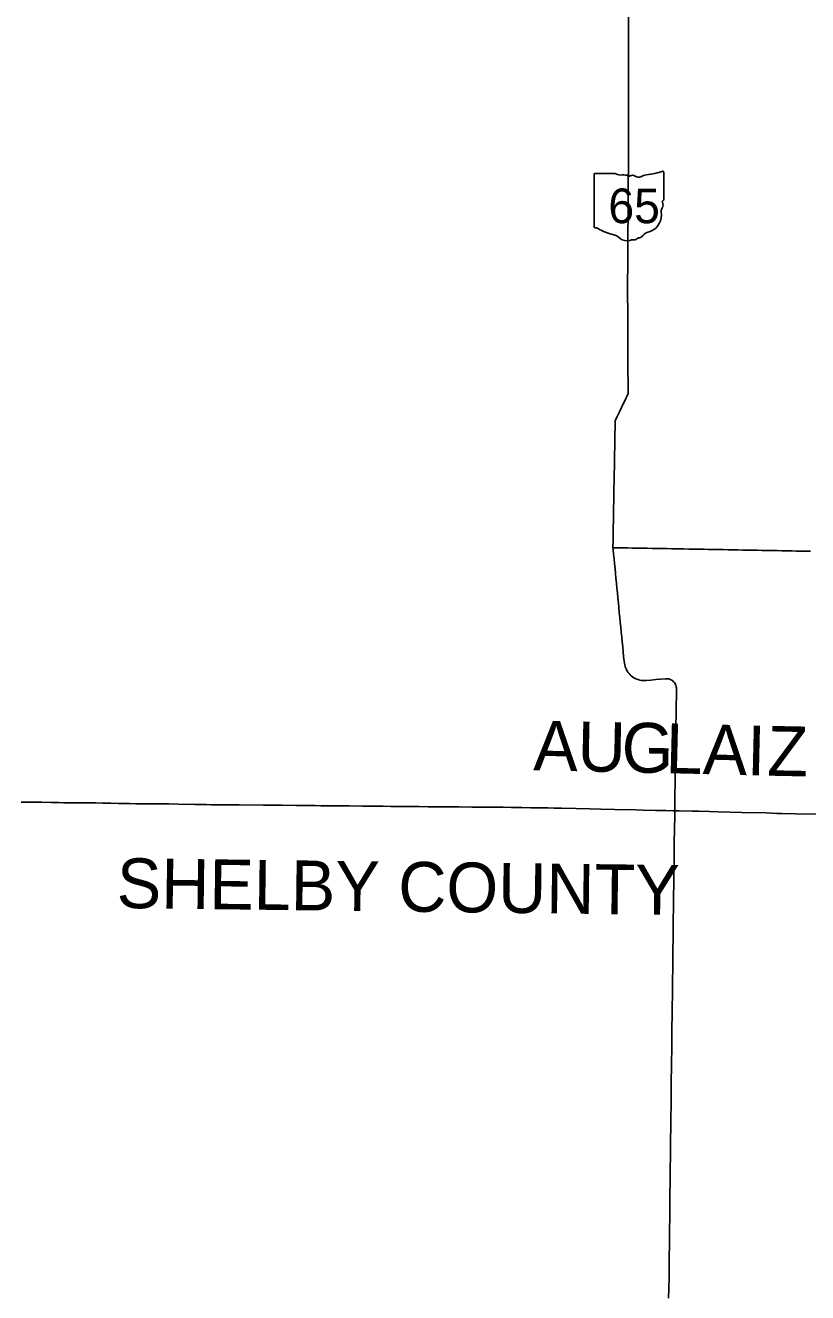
# Model space of a CAD drawing. Extents: x 0 to 34, y 0 to 22.
# Drawn here: x 5.8472 to 6.0996, y 19.2382 to 19.6468 of the extents above; entities that cross this region are included whole.
import ezdxf

# ---------------------------------------------------------------- set-up
doc = ezdxf.new("R2010")
doc.units = 0
for name, color, linetype in [('GM_X_County', 7, 'Continuous'), ('GM_X_County_Text', 7, 'Continuous'), ('GM_X_State_Location', 7, 'Continuous'), ('GM_X_State_Route', 7, 'Continuous'), ('GM_X_State_Shield', 7, 'Continuous')]:
    doc.layers.add(name, color=color, linetype=linetype)

msp = doc.modelspace()

# ---------------------------------------------------------------- linework, layer by layer
at = {"layer": 'GM_X_County'}
for points in [[(5.845826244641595, 19.396376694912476), (5.849255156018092, 19.39632448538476), (5.852524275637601, 19.39627544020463), (5.855477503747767, 19.396229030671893), (5.857903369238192, 19.396184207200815), (5.8595893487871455, 19.396148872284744), (5.861328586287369, 19.396138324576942), (5.863016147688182, 19.39612514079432), (5.866441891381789, 19.39610932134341), (5.869869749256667, 19.39607134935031), (5.872032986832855, 19.396028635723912), (5.873507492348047, 19.395987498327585), (5.874772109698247, 19.39597695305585), (5.877143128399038, 19.395931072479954), (5.878144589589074, 19.395916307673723), (5.880940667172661, 19.395845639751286), (5.882811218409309, 19.395815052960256), (5.884943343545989, 19.395780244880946), (5.88726479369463, 19.395798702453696), (5.890796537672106, 19.395768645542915), (5.893485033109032, 19.39574491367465), (5.896489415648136, 19.395704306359), (5.901973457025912, 19.395596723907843), (5.905506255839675, 19.395531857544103), (5.907087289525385, 19.39550970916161), (5.907620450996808, 19.395505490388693), (5.910246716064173, 19.395483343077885), (5.912039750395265, 19.39546224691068), (5.9162053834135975, 19.395449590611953), (5.924009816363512, 19.395381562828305), (5.927543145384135, 19.395367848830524), (5.9289949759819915, 19.395351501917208), (5.9300744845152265, 19.395339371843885), (5.934399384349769, 19.39530193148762), (5.936086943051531, 19.395270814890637), (5.940567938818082, 19.395219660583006), (5.942520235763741, 19.39519698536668), (5.945630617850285, 19.395146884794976), (5.949005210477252, 19.395131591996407), (5.951643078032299, 19.395107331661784), (5.95591418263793, 19.39505987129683), (5.959290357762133, 19.395027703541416), (5.961187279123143, 19.39500291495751), (5.962611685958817, 19.395003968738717), (5.9651430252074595, 19.39497496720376), (5.969731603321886, 19.39493594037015), (5.971380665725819, 19.394924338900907), (5.972420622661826, 19.39491695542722), (5.974214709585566, 19.394901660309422), (5.977114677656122, 19.394858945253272), (5.9823888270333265, 19.394832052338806), (5.985183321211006, 19.39481306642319), (5.98708182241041, 19.39480357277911), (5.991247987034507, 19.394751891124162), (5.998419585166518, 19.39470601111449), (6.001322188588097, 19.39469282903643), (6.004010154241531, 19.394636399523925), (6.005592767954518, 19.394602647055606), (6.007330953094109, 19.394558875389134), (6.010284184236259, 19.394539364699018), (6.015610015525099, 19.394462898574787), (6.017825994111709, 19.394419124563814), (6.0201453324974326, 19.394352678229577), (6.02494274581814, 19.394240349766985), (6.029267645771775, 19.39415966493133), (6.032798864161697, 19.394047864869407), (6.037334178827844, 19.39396928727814), (6.04413609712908, 19.393822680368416), (6.046508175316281, 19.39377099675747), (6.050516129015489, 19.39368767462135), (6.0520976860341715, 19.393659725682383), (6.0538390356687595, 19.393627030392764), (6.056157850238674, 19.39355794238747), (6.056663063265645, 19.393550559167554), (6.056947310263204, 19.393546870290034), (6.0581069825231, 19.393534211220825), (6.062378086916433, 19.393451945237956), (6.06443585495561, 19.39342030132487), (6.067861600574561, 19.393311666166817), (6.070656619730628, 19.393254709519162), (6.078354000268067, 19.393046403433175), (6.086210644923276, 19.39284178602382), (6.089636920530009, 19.392725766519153), (6.09127015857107, 19.392683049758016), (6.095699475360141, 19.39260922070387), (6.1029765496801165, 19.39244204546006)], [(6.1029765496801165, 19.39244204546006), (6.095699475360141, 19.39260922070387), (6.09127015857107, 19.392683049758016), (6.089636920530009, 19.392725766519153), (6.086210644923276, 19.39284178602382), (6.078354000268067, 19.393046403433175), (6.070656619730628, 19.393254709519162), (6.067861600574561, 19.393311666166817), (6.06443585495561, 19.39342030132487), (6.062378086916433, 19.393451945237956), (6.0581069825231, 19.393534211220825), (6.056947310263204, 19.393546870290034), (6.056663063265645, 19.393550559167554), (6.056157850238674, 19.39355794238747), (6.0538390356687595, 19.393627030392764), (6.0520976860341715, 19.393659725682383), (6.050516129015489, 19.39368767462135), (6.046508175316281, 19.39377099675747), (6.04413609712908, 19.393822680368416), (6.037334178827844, 19.39396928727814), (6.032798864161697, 19.394047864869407), (6.029267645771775, 19.39415966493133), (6.02494274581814, 19.394240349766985), (6.0201453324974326, 19.394352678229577), (6.017825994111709, 19.394419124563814), (6.015610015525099, 19.394462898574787), (6.010284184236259, 19.394539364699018), (6.007330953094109, 19.394558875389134), (6.005592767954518, 19.394602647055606), (6.004010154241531, 19.394636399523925), (6.001322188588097, 19.39469282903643), (5.998419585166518, 19.39470601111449), (5.991247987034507, 19.394751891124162), (5.98708182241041, 19.39480357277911), (5.985183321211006, 19.39481306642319), (5.9823888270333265, 19.394832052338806), (5.977114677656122, 19.394858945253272), (5.974214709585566, 19.394901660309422), (5.972420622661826, 19.39491695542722), (5.971380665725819, 19.394924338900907), (5.969731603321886, 19.39493594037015), (5.9651430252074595, 19.39497496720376), (5.962611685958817, 19.395003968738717), (5.961187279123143, 19.39500291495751), (5.959290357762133, 19.395027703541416), (5.95591418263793, 19.39505987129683), (5.951643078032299, 19.395107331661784), (5.949005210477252, 19.395131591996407), (5.945630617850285, 19.395146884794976), (5.942520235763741, 19.39519698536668), (5.940567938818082, 19.395219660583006), (5.936086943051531, 19.395270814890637), (5.934399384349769, 19.39530193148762), (5.9300744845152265, 19.395339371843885), (5.9289949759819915, 19.395351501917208), (5.927543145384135, 19.395367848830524), (5.924009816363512, 19.395381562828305), (5.9162053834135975, 19.395449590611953), (5.912039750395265, 19.39546224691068), (5.910246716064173, 19.395483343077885), (5.907620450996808, 19.395505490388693), (5.907087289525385, 19.39550970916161), (5.905506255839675, 19.395531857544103), (5.901973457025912, 19.395596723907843), (5.896489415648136, 19.395704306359), (5.893485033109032, 19.39574491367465), (5.890796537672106, 19.395768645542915), (5.88726479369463, 19.395798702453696), (5.884943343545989, 19.395780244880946), (5.882811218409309, 19.395815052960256), (5.880940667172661, 19.395845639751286), (5.878144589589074, 19.395916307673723), (5.877143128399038, 19.395931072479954), (5.874772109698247, 19.39597695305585), (5.873507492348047, 19.395987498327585), (5.872032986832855, 19.396028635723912), (5.869869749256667, 19.39607134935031), (5.866441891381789, 19.39610932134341), (5.863016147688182, 19.39612514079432), (5.861328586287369, 19.396138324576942), (5.8595893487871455, 19.396148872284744), (5.857903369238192, 19.396184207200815), (5.855477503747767, 19.396229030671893), (5.852524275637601, 19.39627544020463), (5.849255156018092, 19.39632448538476), (5.845826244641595, 19.396376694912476)]]:
    msp.add_lwpolyline(points, dxfattribs=at)
at = {"layer": 'GM_X_State_Route'}
for points in [[(6.056682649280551, 19.393504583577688), (6.056705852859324, 19.39508667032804), (6.056729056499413, 19.396668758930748), (6.056752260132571, 19.398250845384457), (6.056775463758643, 19.399832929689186), (6.056798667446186, 19.401415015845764), (6.056821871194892, 19.40299710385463), (6.056845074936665, 19.404579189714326), (6.056868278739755, 19.40616127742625), (6.056891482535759, 19.407743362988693), (6.0569146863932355, 19.40932545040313), (6.056937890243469, 19.410907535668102), (6.05696109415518, 19.41248962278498), (6.056984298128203, 19.414071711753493), (6.057007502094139, 19.415653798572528), (6.057030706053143, 19.41723588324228), (6.057053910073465, 19.418817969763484), (6.057077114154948, 19.420400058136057), (6.057100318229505, 19.421982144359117), (6.057123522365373, 19.423564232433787), (6.05714672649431, 19.425146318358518), (6.057169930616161, 19.426728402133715), (6.0571931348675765, 19.42831049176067), (6.057215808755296, 19.429892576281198), (6.057237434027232, 19.431362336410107), (6.057258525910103, 19.43283262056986), (6.057243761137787, 19.433197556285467), (6.05718891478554, 19.433558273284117), (6.057093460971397, 19.43391055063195), (6.0569595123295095, 19.434249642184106), (6.056788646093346, 19.434572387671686), (6.056582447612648, 19.434873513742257), (6.056344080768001, 19.435149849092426), (6.056076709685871, 19.435398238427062), (6.05578296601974, 19.435614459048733), (6.055467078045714, 19.435797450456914), (6.055132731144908, 19.435943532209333), (6.054784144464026, 19.436051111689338), (6.054425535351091, 19.436119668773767), (6.054061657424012, 19.436147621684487), (6.053696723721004, 19.43613443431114), (6.052121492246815, 19.435989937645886), (6.050546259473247, 19.43584544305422), (6.04898790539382, 19.43570252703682), (6.0474290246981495, 19.435560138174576), (6.046918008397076, 19.43553376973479), (6.046406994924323, 19.435548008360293), (6.045898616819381, 19.435603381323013), (6.045396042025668, 19.43569883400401), (6.044902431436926, 19.435833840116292), (6.044421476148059, 19.43600786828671), (6.043956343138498, 19.436219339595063), (6.043509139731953, 19.436467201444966), (6.0430830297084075, 19.43675039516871), (6.0426806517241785, 19.437066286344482), (6.042304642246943, 19.437413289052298), (6.041957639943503, 19.437788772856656), (6.041641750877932, 19.438191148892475), (6.0413590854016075, 19.438616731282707), (6.041110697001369, 19.439063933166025), (6.04089922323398, 19.439529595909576), (6.040725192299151, 19.440010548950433), (6.040566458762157, 19.440579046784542), (6.040447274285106, 19.441157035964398), (6.040369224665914, 19.441741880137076), (6.040214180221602, 19.443316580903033), (6.040059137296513, 19.44489128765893), (6.03990409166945, 19.446465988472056), (6.039749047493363, 19.448040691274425), (6.039594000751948, 19.449615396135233), (6.039438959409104, 19.451190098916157), (6.039283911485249, 19.452764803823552), (6.039128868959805, 19.45433950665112), (6.038973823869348, 19.455914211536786), (6.038818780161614, 19.45748891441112), (6.038663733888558, 19.459063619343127), (6.038508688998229, 19.460638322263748), (6.038353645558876, 19.462213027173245), (6.038198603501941, 19.46378773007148), (6.038043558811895, 19.465362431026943), (6.03788851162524, 19.466937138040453), (6.037732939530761, 19.468511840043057), (6.037577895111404, 19.470086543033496), (6.037422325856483, 19.471661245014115), (6.037267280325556, 19.473235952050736), (6.0371117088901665, 19.474810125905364), (6.036970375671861, 19.476245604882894), (6.036828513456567, 19.477681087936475), (6.036760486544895, 19.47837614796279), (6.036768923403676, 19.478866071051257), (6.036796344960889, 19.480448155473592), (6.03682376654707, 19.4820302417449), (6.036851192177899, 19.483612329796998), (6.036878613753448, 19.485194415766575), (6.036906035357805, 19.486776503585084), (6.0369334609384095, 19.488358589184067), (6.036960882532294, 19.489940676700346), (6.036988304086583, 19.491522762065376), (6.037015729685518, 19.49310484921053), (6.037043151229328, 19.494686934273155), (6.0370705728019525, 19.49626902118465), (6.037097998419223, 19.497851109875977), (6.037125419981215, 19.49943319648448), (6.037152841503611, 19.5010152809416), (6.037180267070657, 19.50259736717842), (6.037208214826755, 19.504179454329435), (6.037235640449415, 19.505761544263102), (6.03726358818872, 19.507343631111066), (6.037291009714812, 19.50892571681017), (6.037318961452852, 19.510507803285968), (6.037346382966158, 19.51208988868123), (6.037374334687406, 19.51367197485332), (6.037401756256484, 19.51525406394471), (6.037429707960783, 19.51683614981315), (6.0374508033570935, 19.51806173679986), (6.037472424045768, 19.519286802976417), (6.038155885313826, 19.520713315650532), (6.0388393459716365, 19.522139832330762), (6.039522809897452, 19.523566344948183), (6.040206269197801, 19.524992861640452), (6.040889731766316, 19.526419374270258), (6.0412667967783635, 19.527205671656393), (6.041643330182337, 19.527991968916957), (6.041635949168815, 19.529574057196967), (6.041628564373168, 19.531156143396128), (6.041621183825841, 19.532738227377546), (6.041613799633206, 19.534320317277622), (6.041606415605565, 19.53590240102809), (6.041599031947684, 19.537484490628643), (6.041591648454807, 19.539066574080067), (6.04158426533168, 19.54064866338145), (6.0415768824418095, 19.542230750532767), (6.041569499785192, 19.543812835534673), (6.041562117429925, 19.545394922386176), (6.041554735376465, 19.546977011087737), (6.0415478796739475, 19.548559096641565), (6.041540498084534, 19.550141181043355), (6.041533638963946, 19.551723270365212), (6.041526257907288, 19.553305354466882), (6.04151940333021, 19.554887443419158), (6.041512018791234, 19.556469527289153), (6.041505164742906, 19.558051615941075), (6.04149778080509, 19.559633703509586), (6.041490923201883, 19.561215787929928), (6.041487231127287, 19.564312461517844), (6.041498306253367, 19.565894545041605), (6.041509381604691, 19.567476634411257), (6.041520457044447, 19.56905872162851), (6.04153153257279, 19.570640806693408), (6.041542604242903, 19.572222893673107), (6.041553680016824, 19.573804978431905), (6.041564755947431, 19.575387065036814), (6.041575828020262, 19.576969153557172), (6.041586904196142, 19.578551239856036), (6.041597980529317, 19.580133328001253), (6.041609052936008, 19.58171541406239), (6.041620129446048, 19.5832974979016), (6.041631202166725, 19.584879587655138), (6.041642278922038, 19.586461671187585), (6.041653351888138, 19.588043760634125), (6.04166442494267, 19.58962584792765), (6.041675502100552, 19.591207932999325), (6.041686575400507, 19.592790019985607), (6.041697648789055, 19.594372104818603), (6.041708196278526, 19.595954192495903), (6.041719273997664, 19.597536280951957), (6.041729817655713, 19.599118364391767), (6.0417408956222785, 19.60070045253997), (6.041751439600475, 19.602282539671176), (6.041762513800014, 19.603864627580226), (6.041769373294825, 19.604840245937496), (6.041775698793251, 19.60581586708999), (6.041788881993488, 19.691094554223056)], [(6.036760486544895, 19.47837614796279), (6.03834257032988, 19.478349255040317), (6.039924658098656, 19.47832236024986), (6.041506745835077, 19.478295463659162), (6.043088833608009, 19.478268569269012), (6.04467091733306, 19.47824167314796), (6.046253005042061, 19.478214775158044), (6.047835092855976, 19.478187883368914), (6.049417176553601, 19.478160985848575), (6.050999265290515, 19.478134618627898), (6.052581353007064, 19.478107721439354), (6.054163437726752, 19.478081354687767), (6.055745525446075, 19.478054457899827), (6.056905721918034, 19.478034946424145), (6.058065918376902, 19.4780154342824), (6.059647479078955, 19.477985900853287), (6.061229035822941, 19.477956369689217), (6.062810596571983, 19.477926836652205), (6.064392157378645, 19.47789730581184), (6.065973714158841, 19.4778677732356), (6.0675552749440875, 19.477838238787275), (6.069136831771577, 19.477808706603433), (6.070718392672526, 19.477779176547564), (6.072299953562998, 19.477749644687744), (6.0738815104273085, 19.47772011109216), (6.075463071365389, 19.47769057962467), (6.077044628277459, 19.47766104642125), (6.078626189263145, 19.477631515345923), (6.080207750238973, 19.47760198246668), (6.081789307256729, 19.477572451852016), (6.083370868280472, 19.47754291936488), (6.084952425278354, 19.477513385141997), (6.086533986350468, 19.477483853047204), (6.088115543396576, 19.477454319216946), (6.08969710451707, 19.477424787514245), (6.09127866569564, 19.47739525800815), (6.092860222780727, 19.477365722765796), (6.094441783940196, 19.47733618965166), (6.096023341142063, 19.477306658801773), (6.097604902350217, 19.477277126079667), (6.099049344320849, 19.477250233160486), (6.100493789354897, 19.477222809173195)], [(6.05472824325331, 19.236437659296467), (6.054794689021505, 19.23944836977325), (6.054843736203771, 19.243075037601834), (6.054865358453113, 19.24564540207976), (6.054902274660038, 19.24770264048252), (6.05493549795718, 19.2498642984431), (6.054979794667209, 19.25345089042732), (6.055021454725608, 19.25698421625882), (6.055051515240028, 19.259145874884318), (6.055063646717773, 19.26178321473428), (6.055094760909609, 19.26442055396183), (6.055116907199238, 19.2675325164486), (6.055156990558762, 19.270960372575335), (6.0551728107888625, 19.27280719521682), (6.055206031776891, 19.274546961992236), (6.055255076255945, 19.278502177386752), (6.055288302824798, 19.281772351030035), (6.055332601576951, 19.285358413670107), (6.055365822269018, 19.2881012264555), (6.055402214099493, 19.29073803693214), (6.055471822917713, 19.294745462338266), (6.055513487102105, 19.298438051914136), (6.055549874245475, 19.3019181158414), (6.055590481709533, 19.307825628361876), (6.055595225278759, 19.308113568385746), (6.05561421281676, 19.309250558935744), (6.055669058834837, 19.311412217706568), (6.055699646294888, 19.313572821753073), (6.055709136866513, 19.31573605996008), (6.055746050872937, 19.318215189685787), (6.055765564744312, 19.321272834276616), (6.055786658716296, 19.32391122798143), (6.055856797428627, 19.327339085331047), (6.055890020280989, 19.331136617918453), (6.0559279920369, 19.333351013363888), (6.05595119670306, 19.33625203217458), (6.056009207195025, 19.33978536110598), (6.056037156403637, 19.34184260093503), (6.056098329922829, 19.345585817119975), (6.056101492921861, 19.34785399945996), (6.0561858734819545, 19.353128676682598), (6.056214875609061, 19.355554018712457), (6.05623755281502, 19.357716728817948), (6.056309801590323, 19.362937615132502), (6.056323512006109, 19.36620778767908), (6.056382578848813, 19.369689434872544), (6.056450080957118, 19.37380233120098), (6.056478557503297, 19.377177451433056), (6.056511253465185, 19.380711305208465), (6.056545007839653, 19.383243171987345), (6.056619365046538, 19.387779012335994), (6.056674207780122, 19.39189190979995), (6.056678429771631, 19.392682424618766), (6.056682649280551, 19.393504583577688)]]:
    msp.add_lwpolyline(points, dxfattribs=at)
at = {"layer": 'GM_X_State_Shield'}
for p, q in [((6.030746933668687, 19.59879273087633), (6.030746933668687, 19.581808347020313)), ((6.037520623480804, 19.59908496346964), (6.030967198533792, 19.59908496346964)), ((6.053124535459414, 19.590621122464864), (6.053124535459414, 19.59950586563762)), ((6.0531223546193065, 19.59062330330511), (6.053124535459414, 19.590621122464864))]:
    msp.add_line(p, q, dxfattribs=at)
for centre, radius, start, end in [((6.0310032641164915, 19.59882889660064), 0.0002592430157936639, 98.1301027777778, 188.13010277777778), ((6.039081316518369, 19.601056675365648), 0.0025145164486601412, 231.61950555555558, 271.11188333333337), ((6.039915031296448, 19.58954973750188), 0.009027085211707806, 80.48669166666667, 94.98826944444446), ((6.041964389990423, 19.598916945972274), 0.0007254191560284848, 219.79206111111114, 297.1023694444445), ((6.043029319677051, 19.59695387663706), 0.0015082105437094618, 54.466683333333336, 119.14113055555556), ((6.044975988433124, 19.599646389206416), 0.0018143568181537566, 233.85620555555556, 294.82819166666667), ((6.0481802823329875, 19.593897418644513), 0.004774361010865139, 97.34618055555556, 120.7688527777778), ((6.045153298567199, 19.622240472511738), 0.02373123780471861, 275.8444694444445, 288.9064527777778), ((6.052876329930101, 19.599542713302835), 0.000249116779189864, 351.8620861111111, 97.738), ((6.053066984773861, 19.5899688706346), 0.00038552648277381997, 107.94398333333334, 210.33696666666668), ((6.052858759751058, 19.59058679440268), 0.0002666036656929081, 289.6038111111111, 7.734130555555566), ((6.046482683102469, 19.58577270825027), 0.005935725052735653, 292.3088861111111, 8.985838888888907), ((6.054017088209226, 19.58690296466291), 0.001683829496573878, 136.80649722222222, 186.92959444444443), ((6.050614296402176, 19.588845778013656), 0.002314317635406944, 340.0329638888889, 23.649566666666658), ((6.03100559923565, 19.58177116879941), 0.00026154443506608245, 171.9583861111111, 258.30661388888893), ((6.031045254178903, 19.58350880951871), 0.0019959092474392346, 267.33899444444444, 280.6038555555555), ((6.031453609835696, 19.58082847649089), 0.000719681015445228, 29.748380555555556, 93.27174722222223), ((6.040539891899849, 19.59608823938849), 0.017137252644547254, 240.41292222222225, 257.1985), ((6.035430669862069, 19.57417805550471), 0.0053619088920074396, 47.184155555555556, 75.83597222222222), ((6.041229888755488, 19.580744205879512), 0.003402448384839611, 230.70037222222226, 286.29183611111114), ((6.043444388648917, 19.579472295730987), 0.0018128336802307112, 268.7770194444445, 315.54927222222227), ((6.045084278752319, 19.577827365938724), 0.0005103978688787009, 65.75173055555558, 132.64842222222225), ((6.044866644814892, 19.58016222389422), 0.0019176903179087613, 282.8731916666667, 323.27711111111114), ((6.048985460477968, 19.577040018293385), 0.0032508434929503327, 94.40312222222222, 142.57675), ((6.043195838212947, 19.574872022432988), 0.0027957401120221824, 85.69512222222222, 111.20994722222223)]:
    msp.add_arc(centre, radius, start, end, dxfattribs=at)

# ---------------------------------------------------------------- texts
at = {"layer": 'GM_X_County_Text'}
for s, height, rotation, p in [('A', 0.016074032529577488, 358.779037, (6.0109879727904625, 19.40661504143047)), ('U', 0.01607403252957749, 358.77333, (6.025200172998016, 19.40631213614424)), ('G', 0.016074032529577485, 358.71759099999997, (6.039408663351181, 19.406007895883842)), ('L', 0.016074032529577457, 358.59075, (6.053611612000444, 19.4056899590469)), ('A', 0.016074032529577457, 358.51173, (6.065625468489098, 19.40539440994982)), ('I', 0.016074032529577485, 358.65677, (6.079847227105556, 19.405024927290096)), ('Z', 0.016074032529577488, 358.85889000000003, (6.086437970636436, 19.404870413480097)), ('SHELBY COUNTY', 0.016074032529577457, 359.280691, (5.876614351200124, 19.362217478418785))]:
    msp.add_text(s, height=height, rotation=rotation, dxfattribs=at).set_placement(p)
at = {"layer": 'GM_X_State_Location'}
msp.add_text('65', height=1.6074032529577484e-05, rotation=1.0000000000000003e-05, dxfattribs=at).set_placement((6.037635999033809, 19.588001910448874))
for s, p in [('s', (6.041683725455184, 19.589171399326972)), ('r', (6.041682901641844, 19.589171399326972))]:
    msp.add_text(s, height=1.6074032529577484e-05, dxfattribs=at).set_placement(p)
at = {"layer": 'GM_X_State_Shield'}
msp.add_text('65', height=0.011189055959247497, dxfattribs=at).set_placement((6.0352711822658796, 19.583006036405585))

doc.saveas('drawing.dxf')
